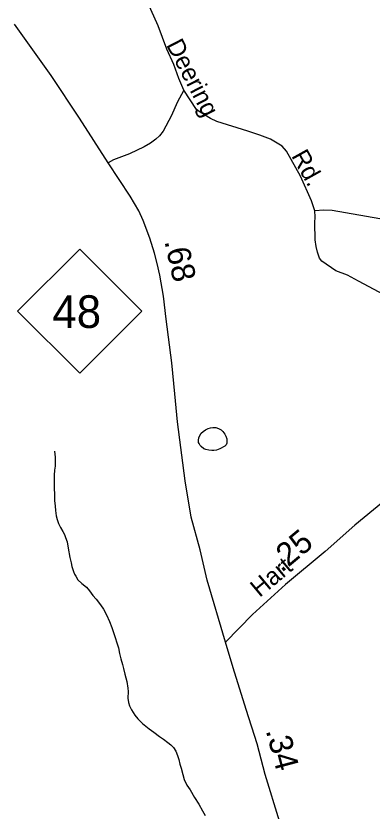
# Model space of a CAD drawing. Extents: x 2220236 to 2384410, y 720751 to 894131.
# Drawn here: x 2350293 to 2352200, y 829666 to 833930 of the extents above; entities that cross this region are included whole.
import ezdxf

# ---------------------------------------------------------------- set-up
doc = ezdxf.new("R2010")
doc.units = 0
for name, color, linetype in [('Exist Hydrographic Misc Water Feature', 7, 'Continuous'), ('Exist Hydrographic Pond Under 1500 Sq Ft', 7, 'Continuous'), ('Exist Road Non-System Type 51', 7, 'Continuous'), ('Exist Road Non-System Type 51 Label', 7, 'Continuous'), ('Exist Road Primary NC Attributed', 7, 'Continuous'), ('Exist Road Primary NC Service Mileage Hundredths English Label', 7, 'Continuous'), ('Exist Road Primary NC Shield CELL', 7, 'Continuous'), ('Exist Road Primary NC Shield Number Label', 7, 'Continuous'), ('Exist Road Secondary Mileage Hundredths English Label', 7, 'Continuous'), ('Exist Road Secondary Type 51 Attributed', 7, 'Continuous'), ('Exist Road Secondary Type 51 Label', 7, 'Continuous')]:
    doc.layers.add(name, color=color, linetype=linetype)

msp = doc.modelspace()

# ---------------------------------------------------------------- linework, layer by layer
at = {"layer": 'Exist Hydrographic Misc Water Feature'}
msp.add_lwpolyline([(2350499.1, 831596), (2350503.7, 831563.4), (2350503.6, 831549.6), (2350503.9, 831535.5), (2350502.7, 831515.1), (2350500.3, 831493.6), (2350498.7, 831468), (2350497.1, 831436.1), (2350497.4, 831395.7), (2350499.3, 831366.2), (2350500.4, 831331.8), (2350502.6, 831301.7), (2350504.9, 831277.8), (2350509.3, 831250.1), (2350513.4, 831229.9), (2350521.8, 831208), (2350532.2, 831186.4), (2350544.3, 831164.6), (2350552.4, 831150.1), (2350558.7, 831132.4), (2350566.9, 831109.1), (2350573.5, 831076.5), (2350582.1, 831026.6), (2350588.3, 830996.7), (2350592.7, 830977.2), (2350600.9, 830951.3), (2350607.4, 830937.4), (2350613.2, 830925.5), (2350625.4, 830907), (2350645.6, 830887.4), (2350670.1, 830866.1), (2350686.3, 830846.4), (2350704.3, 830822.6), (2350722.6, 830802.6), (2350745.1, 830772.4), (2350761.5, 830748.4), (2350777.8, 830718.9), (2350794.1, 830683.4), (2350806.5, 830651.1), (2350825.2, 830596.1), (2350833.9, 830567.6), (2350841.9, 830541.6), (2350848.3, 830511.7), (2350854.5, 830482.4), (2350862.9, 830452.2), (2350869.1, 830430.5), (2350875.6, 830400.2), (2350886, 830360.6), (2350892.4, 830324.8), (2350893.1, 830307.4), (2350892.9, 830272.3), (2350895.6, 830248.4), (2350901.5, 830230.6), (2350911.9, 830209.1), (2350930.2, 830180.9), (2350946.4, 830161.2), (2350970.8, 830135), (2351007, 830107.9), (2351031.4, 830089.9), (2351061.5, 830066.5), (2351083.8, 830051), (2351106.1, 830034.8), (2351122.1, 830021.4), (2351136.2, 830006.5), (2351148.5, 829987.3), (2351158.9, 829963.8), (2351165.1, 829942.1), (2351171.3, 829917.7), (2351177.8, 829895.6), (2351186.1, 829861.5), (2351194.4, 829835.6), (2351208.7, 829806), (2351225.2, 829780.4), (2351249.5, 829738.7), (2351272, 829702.6), (2351292.5, 829667.3), (2351306.7, 829641.6)], dxfattribs=at)
at = {"layer": 'Exist Hydrographic Pond Under 1500 Sq Ft'}
msp.add_lwpolyline([(2351270.8, 831643.3), (2351270.3, 831654.8), (2351272.4, 831667), (2351276.8, 831679.7), (2351284.2, 831693.1), (2351294.9, 831702.4), (2351308, 831711.1), (2351321.5, 831718.3), (2351333.9, 831722), (2351346.9, 831723.6), (2351363.7, 831722.6), (2351377.3, 831718.2), (2351392.1, 831710.6), (2351401.6, 831701.8), (2351412.1, 831686.8), (2351417.1, 831676.2), (2351421.6, 831662.6), (2351422.8, 831649.5), (2351422.9, 831638.7), (2351418.3, 831630.3), (2351411.1, 831622.8), (2351385.1, 831608.6), (2351366.3, 831601.9), (2351353.3, 831599.7), (2351342.1, 831600.3), (2351325.3, 831601.9), (2351310.1, 831605.5), (2351299.1, 831609), (2351285.1, 831620.9), (2351279, 831627.2), (2351273.3, 831636.8), (2351270.8, 831643.3)], dxfattribs=at)
at = {"layer": 'Exist Road Non-System Type 51'}
for points in [[(2351192.4, 833532.4), (2351165.7, 833594), (2351138.1, 833668.8), (2351101.5, 833752.6), (2351054.3, 833876.5), (2350982.8, 834037.1), (2350930.5, 834175), (2350914.8, 834220.4), (2350914.1, 834256.8), (2350923.5, 834290.2), (2350961.9, 834381), (2351017.7, 834548.6), (2351045.6, 834642.9)], [(2351192.4, 833532.4), (2351157.1, 833466), (2351126, 833395.6), (2351081, 833311.2), (2351061.4, 833287), (2351041.6, 833268.7), (2351013.8, 833248.4), (2350980.2, 833228), (2350900.7, 833190.9), (2350815, 833158), (2350786.5, 833141.5)], [(2351894, 832885), (2351875.2, 832938.7), (2351815.8, 833070.1), (2351742.1, 833205.1), (2351717.8, 833230.8), (2351655.4, 833270), (2351599.1, 833291.3), (2351535, 833312.5), (2351368.4, 833364.5), (2351334.1, 833380.1), (2351279.7, 833413.5), (2351259.7, 833429.1), (2351192.4, 833532.4)], [(2352459.8, 832321.8), (2352378.8, 832367.2), (2352313.9, 832406.2), (2352237.7, 832448.3), (2352127.5, 832508.4), (2352067.5, 832539.2), (2352005.9, 832562.4), (2351931.3, 832615.6), (2351919, 832631.3), (2351906.7, 832663.2), (2351900.3, 832693.2), (2351895.8, 832729), (2351892.6, 832820.9), (2351894.3, 832853), (2351894, 832885)], [(2352735.4, 832873.4), (2352633.7, 832859.7), (2352574.2, 832849.2), (2352518.3, 832830.5), (2352448.8, 832809.6), (2352430.7, 832805.5), (2352406.7, 832805.1), (2352362.6, 832812.7), (2352240.4, 832841.1), (2351985.8, 832886.2), (2351941.9, 832887.6), (2351894, 832885)]]:
    msp.add_lwpolyline(points, dxfattribs=at)
at = {"layer": 'Exist Road Primary NC Attributed'}
for points in [[(2351414.5, 830571.2), (2351317.3, 830903.8), (2351280, 831067.6), (2351231.4, 831242.8), (2351198.9, 831437.5), (2351157.3, 831753.6), (2351143.3, 831903.8), (2351127.6, 832069.6), (2351098, 832303.9), (2351083.4, 832428), (2351063.9, 832539.2), (2351050, 832602.1), (2351035.2, 832658), (2351009.9, 832738.3), (2350975, 832832.5), (2350950.5, 832884.9), (2350905.2, 832963.5), (2350786.5, 833141.5), (2350633, 833382.4), (2350481.2, 833611.1), (2350284.8, 833885.4)], [(2351930.9, 828848.7), (2351877.4, 829034.1), (2351823.9, 829201.2), (2351754.2, 829423.5), (2351703.9, 829611.6), (2351627.7, 829863.1), (2351584, 830026.9), (2351526.4, 830211.1), (2351456.7, 830434.9), (2351414.5, 830571.2)]]:
    msp.add_lwpolyline(points, dxfattribs=at)
at = {"layer": 'Exist Road Primary NC Shield CELL'}
msp.add_lwpolyline([(2350301.5, 832346.7), (2350634.5, 832679.7), (2350967.5, 832346.7), (2350634.5, 832013.7)], close=True, dxfattribs=at)
at = {"layer": 'Exist Road Secondary Type 51 Attributed'}
msp.add_lwpolyline([(2352387.7, 831430.4), (2352108.2, 831200), (2351947.9, 831058.2), (2351736, 830881.6), (2351558.8, 830720.4), (2351414.5, 830571.2)], dxfattribs=at)

# ---------------------------------------------------------------- texts
at = {"layer": 'Exist Road Non-System Type 51 Label'}
for s, rotation, p in [('Deering', 297.388, (2351095.5, 833775.6)), ('Rd.', 299.1406, (2351765.1, 833179.6))]:
    msp.add_text(s, height=95, rotation=rotation, dxfattribs=at).set_placement(p)
at = {"layer": 'Exist Road Primary NC Service Mileage Hundredths English Label'}
for s, rotation, p in [('.68', 282.5213, (2351087.4, 832721.8)), ('.34', 284.9575, (2351629.7, 830098))]:
    msp.add_text(s, height=125, rotation=rotation, dxfattribs=at).set_placement(p)
at = {"layer": 'Exist Road Primary NC Shield Number Label'}
msp.add_text('48', height=175, dxfattribs=at).set_placement((2350488.7, 832257))
at = {"layer": 'Exist Road Secondary Mileage Hundredths English Label'}
msp.add_text('.25', height=125, rotation=39.8085, dxfattribs=at).set_placement((2351715, 830941.9))
at = {"layer": 'Exist Road Secondary Type 51 Label'}
msp.add_text('Hart', height=95, rotation=39.8085, dxfattribs=at).set_placement((2351597.2, 830808.7))

doc.saveas('drawing.dxf')
